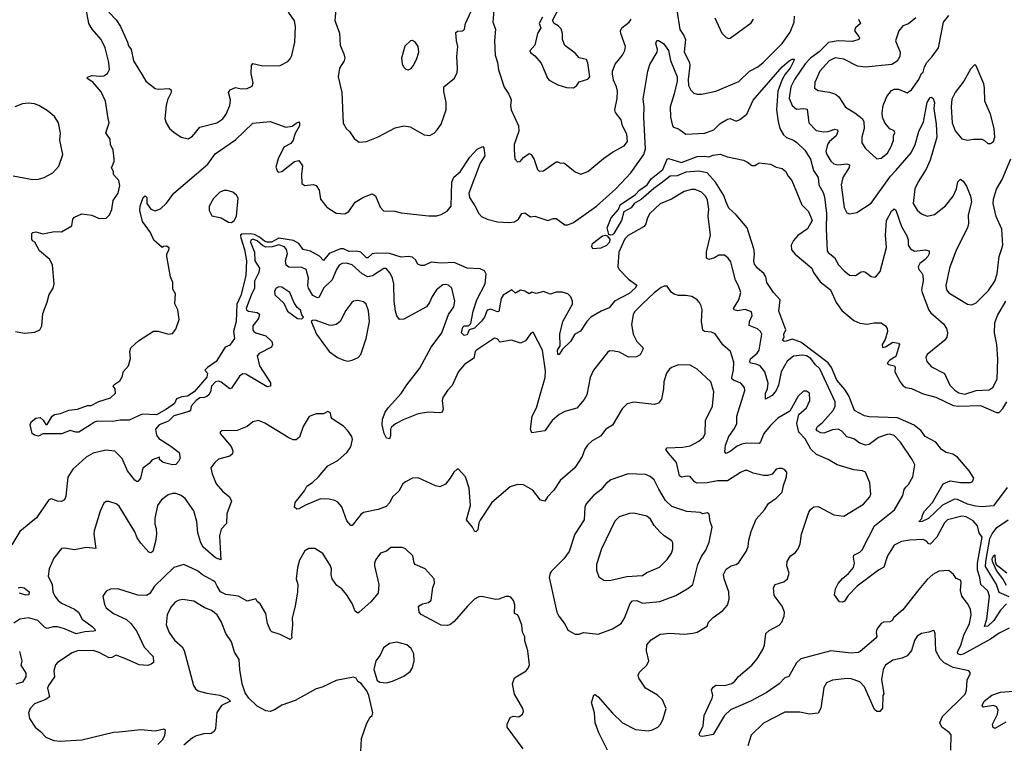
# Model space of a CAD drawing. Extents: x 1771496 to 1971148, y 471553 to 643630.
# Tile 300 of 656: x 1814913 to 1821760, y 630912 to 635942. Entities that reach past the tile are written whole.
import ezdxf

# ---------------------------------------------------------------- set-up
doc = ezdxf.new("R2010")
doc.units = 0

msp = doc.modelspace()

# ---------------------------------------------------------------- linework, layer by layer
at = {"layer": '0CON10XD'}
for points in [[(1818548.3, 635958.3), (1818526.7, 635915), (1818536.7, 635885), (1818514.2, 635845.8), (1818495.8, 635765), (1818461.2, 635725), (1818465, 635713.3), (1818495, 635690), (1818540.5, 635640.5), (1818584.3, 635535), (1818595, 635521.2), (1818655, 635488), (1818715, 635470), (1818765, 635467.5), (1818785, 635482.5), (1818805, 635510), (1818865, 635528), (1818877.1, 635545), (1818865, 635642.5), (1818855, 635663.8), (1818835, 635670), (1818805, 635676.7), (1818775, 635710), (1818705, 635763.3), (1818688, 635805), (1818687.1, 635845), (1818678.3, 635878.3), (1818658.8, 635898.8), (1818630, 635915), (1818618.8, 635935), (1818705.9, 636104.1)], [(1814885, 633775.6), (1814947, 633763), (1815019.3, 633770.7), (1815053, 633787), (1815067.5, 633815), (1815075, 633900), (1815105, 633977.5), (1815118.6, 634031.4), (1815146, 634075), (1815154, 634105), (1815142, 634235), (1815123.8, 634275), (1815051.2, 634335), (1815017.5, 634395), (1815002.5, 634405), (1814997, 634417), (1814997.5, 634455), (1815005, 634462.5), (1815025, 634466.2), (1815075, 634453.8), (1815155, 634468.6), (1815205, 634468), (1815275, 634510), (1815283.8, 634555), (1815295, 634568.8), (1815345, 634591.2), (1815415, 634583.8), (1815465, 634558.8), (1815515, 634562), (1815537.5, 634585), (1815555, 634622.5), (1815563.3, 634685), (1815598.2, 634735), (1815608.7, 634788.7), (1815603.5, 634825), (1815565.8, 634865), (1815565, 634887.5), (1815551.2, 634911.2), (1815570, 634955), (1815570.5, 634975), (1815562.9, 635035), (1815544.4, 635075), (1815542.1, 635112.1), (1815512.9, 635155), (1815535.8, 635225), (1815527.5, 635255), (1815509.2, 635375), (1815479.5, 635439.5), (1815425, 635506.2), (1815380, 635535), (1815390, 635545), (1815415, 635553.8), (1815475, 635548.1), (1815498.3, 635551.7), (1815522.7, 635567.3), (1815537.5, 635595), (1815532.9, 635645), (1815507.1, 635745), (1815478.8, 635805), (1815418, 635875), (1815394.3, 635915), (1815376.2, 636015)], [(1815533.3, 635995), (1815585, 635940), (1815614.4, 635894.4), (1815663.3, 635785), (1815669.3, 635759.3), (1815688, 635735), (1815704.5, 635655), (1815765, 635559.4), (1815791.1, 635515), (1815855, 635462.9), (1815875, 635458.6), (1815952.5, 635462.5), (1815966.2, 635455), (1815965.8, 635435), (1815941.4, 635385), (1815930.6, 635345), (1815923.5, 635255), (1815931.1, 635225), (1815955, 635186), (1815985, 635159.2), (1816035, 635126.2), (1816085, 635113.8), (1816115, 635132), (1816166.3, 635193.7), (1816285, 635224.3), (1816325, 635252), (1816350, 635285), (1816374.4, 635345.6), (1816379.4, 635385), (1816365.6, 635435), (1816377.1, 635455), (1816415, 635469.6), (1816455, 635462.2), (1816495.8, 635464.2), (1816529.3, 635480.7), (1816537, 635503), (1816523.1, 635565), (1816526.2, 635623.8), (1816533.8, 635636.2), (1816605, 635620), (1816725, 635624.3), (1816777.9, 635652.1), (1816795, 635670), (1816805, 635692.5), (1816825.5, 635784.5), (1816832.2, 635895), (1816824.5, 635934.5), (1816782.5, 635995)], [(1817111.7, 636011.7), (1817105.8, 635935), (1817137.1, 635847.1), (1817142.9, 635765), (1817168.1, 635705), (1817174.4, 635675), (1817168.6, 635655), (1817136, 635605), (1817127.5, 635545), (1817154.3, 635435), (1817163.6, 635223.6), (1817182.5, 635185), (1817207.5, 635165), (1817240, 635115), (1817275, 635091.2), (1817325.8, 635094.2), (1817405, 635127.5), (1817525, 635190.6), (1817585, 635204.3), (1817627.9, 635197.9), (1817725, 635142.5), (1817765, 635137.5), (1817797.5, 635155), (1817817.5, 635175), (1817843.6, 635216.4), (1817878, 635315), (1817880, 635365), (1817862.2, 635442.2), (1817862.9, 635475), (1817935.8, 635535), (1817954.3, 635575), (1817957.5, 635605), (1817952.2, 635685), (1817959.5, 635755), (1817950, 635795), (1817946.8, 635853.2), (1817958.5, 635861.5), (1817995, 635864.3), (1818007.5, 635875), (1818014, 635914), (1818054.5, 636005.5)], [(1818212, 636035), (1818204.5, 635925), (1818221.9, 635875), (1818215.2, 635795), (1818219.8, 635695), (1818235.7, 635645), (1818243.1, 635593.1), (1818283.1, 635473.1), (1818315, 635423.3), (1818331.2, 635385), (1818325.9, 635344.1), (1818330.6, 635315), (1818381.6, 635205), (1818384, 635166), (1818366.4, 635113.6), (1818351.9, 635075), (1818351.4, 635035), (1818356.9, 634975), (1818375, 634952.9), (1818394.1, 634955.9), (1818416.9, 634983.1), (1818455, 635012.5), (1818470, 635005), (1818490.5, 634970.5), (1818515, 634901.2), (1818525, 634888.8), (1818555, 634892), (1818645, 634953.3), (1818655, 634953.3), (1818673.9, 634943.9), (1818695, 634946.2), (1818705, 634941.2), (1818775, 634884), (1818815, 634867.1), (1818865, 634886), (1818972, 634978), (1819035, 635020.8), (1819116.7, 635065), (1819139.2, 635095), (1819134.4, 635145), (1819105.7, 635205), (1819095.8, 635245), (1819055.8, 635295.8), (1819052.9, 635315), (1819068.8, 635395), (1819069.5, 635445), (1819063.3, 635475), (1819042.4, 635522.4), (1819034.6, 635565), (1819036.4, 635585), (1819055, 635632), (1819105.5, 635694.5), (1819122.4, 635727.6), (1819126.9, 635755), (1819092.5, 635845), (1819091.2, 635865), (1819100, 635885), (1819152.5, 635925), (1819165.5, 635945)], [(1819483.2, 636006.8), (1819504.6, 635874.6), (1819532.8, 635832.8), (1819543.5, 635805), (1819533.1, 635715), (1819572.2, 635645), (1819574.4, 635624.4), (1819561, 635525), (1819564.7, 635484.7), (1819581.4, 635451.4), (1819600.3, 635430.3), (1819625, 635422.9), (1819654.3, 635424.3), (1819755, 635445.6), (1819915, 635511.9), (1819988, 635585), (1820046.2, 635615), (1820083.8, 635645), (1820215, 635776), (1820270.5, 635855), (1820298.6, 635925), (1820302.1, 635965)], [(1819747.5, 635955), (1819795, 635847.5), (1819825, 635817.5), (1819845, 635810), (1819855, 635813.3), (1820000.2, 635919.8), (1820017.1, 635945)], [(1820747.5, 635945), (1820760.8, 635915), (1820726.5, 635885), (1820717.9, 635865), (1820748.1, 635825), (1820752.5, 635815), (1820748.8, 635805), (1820705, 635788.9), (1820605, 635795.6), (1820537.9, 635782.1), (1820472.9, 635717.1), (1820413.7, 635675), (1820376.2, 635633.8), (1820301.4, 635525), (1820276.2, 635475), (1820265.3, 635395.3), (1820284.6, 635345), (1820315, 635319.2), (1820365.3, 635325.3), (1820390.2, 635320.2), (1820400, 635225), (1820451.2, 635171.2), (1820505, 635161.9), (1820534.7, 635165.3), (1820581.9, 635181.9), (1820600, 635175), (1820603.1, 635165), (1820590.4, 635135), (1820545, 635095.4), (1820530.4, 635075), (1820519.1, 635025), (1820525.5, 635005), (1820555, 634959.4), (1820575, 634939.6), (1820602.6, 634932.6), (1820665, 634939.3), (1820683.1, 634933.1), (1820680.4, 634915), (1820637.8, 634845), (1820626.5, 634795), (1820646.7, 634636.7), (1820665, 634600), (1820685, 634593.3), (1820735, 634601.4), (1820835, 634665.8), (1820969.7, 634855), (1821006.7, 634893.3), (1821113.6, 635016.4), (1821139.5, 635075), (1821165.5, 635165), (1821198.3, 635231.7), (1821225, 635366), (1821245, 635400.8), (1821255, 635403.8), (1821265, 635393.3), (1821274.4, 635365), (1821270.4, 635325), (1821287.4, 635215), (1821290.2, 635125), (1821245.4, 634965), (1821217.8, 634902.2), (1821161.8, 634815), (1821138.9, 634765), (1821127.5, 634665), (1821155, 634616.9), (1821185, 634593.3), (1821225, 634575.6), (1821275, 634587.5), (1821351.4, 634648.6), (1821405, 634714.2), (1821427.3, 634765), (1821438.1, 634815), (1821455, 634834), (1821475, 634818.6), (1821496.4, 634785), (1821524.5, 634715), (1821531.2, 634675), (1821508.5, 634585), (1821510.9, 634525), (1821505.6, 634495), (1821425, 634340.8), (1821378.5, 634215), (1821354.4, 634095), (1821359.4, 634065), (1821375, 634042.5), (1821505, 633964), (1821535, 633960), (1821565, 633974), (1821649.6, 634060.4), (1821693.5, 634125), (1821709.6, 634175), (1821724.5, 634295), (1821741.2, 634345), (1821750.7, 634375), (1821743.6, 634485), (1821704.1, 634574.1), (1821682.5, 634665), (1821684.6, 634695), (1821705.9, 634764.1), (1821745, 634830.8), (1821806.2, 634973.8)], [(1821144.5, 635955.5), (1821095, 635912.7), (1821055, 635897.8), (1821025.8, 635864.2), (1821003.5, 635795), (1821035.6, 635715.6), (1821034.3, 635685.7), (1821015, 635653.8), (1820979.1, 635630.9), (1820795, 635610.6), (1820738.7, 635618.7), (1820645, 635666.4), (1820585, 635677.1), (1820543.4, 635656.6), (1820478.2, 635585), (1820442.2, 635505), (1820440.8, 635465), (1820465, 635449.4), (1820545, 635437.5), (1820585.8, 635425), (1820610.6, 635405), (1820655, 635334), (1820722, 635295), (1820772, 635255), (1820782.5, 635235), (1820785.7, 635185), (1820768.6, 635125), (1820768.6, 635085), (1820795, 635045.7), (1820875, 634974), (1820905, 634978.6), (1820947.8, 635015), (1820976.7, 635065), (1820989.4, 635105), (1820990, 635135), (1820999.2, 635155), (1820995, 635168.8), (1820963.5, 635183.5), (1820928.6, 635225), (1820912.9, 635265), (1820910, 635295), (1820917.1, 635345), (1820942.8, 635407.2), (1820975, 635448.8), (1820995, 635458.8), (1821025, 635458), (1821085, 635433.8), (1821115.7, 635455), (1821165.5, 635525), (1821185, 635568.8), (1821195, 635576.7), (1821204.3, 635615), (1821220.6, 635645), (1821259.4, 635685), (1821301.9, 635745), (1821338, 635925), (1821375, 635971.2)], [(1817615, 635592.5), (1817635, 635603.3), (1817649.7, 635620.3), (1817672.5, 635665), (1817688, 635715), (1817683.3, 635755), (1817665, 635782.5), (1817645, 635797.5), (1817630, 635795), (1817591.7, 635758.3), (1817568.8, 635675), (1817572, 635635), (1817581.2, 635615), (1817598, 635598), (1817615, 635592.5)], [(1818078.5, 634648.5), (1818105.6, 634595), (1818125, 634574.4), (1818165, 634555.6), (1818235, 634536.2), (1818315, 634531.3), (1818355, 634537.7), (1818381.5, 634555), (1818405, 634594.2), (1818425, 634600), (1818465, 634572.5), (1818495, 634576), (1818585, 634546), (1818625, 634560), (1818645, 634558.8), (1818705, 634516.4), (1818725, 634516.9), (1818765, 634531.2), (1818923.8, 634646.2), (1819060, 634765), (1819163.3, 634876.7), (1819252.7, 635005), (1819264.2, 635045), (1819253.1, 635265), (1819255.3, 635335), (1819248.5, 635388.5), (1819282.2, 635585), (1819295, 635630), (1819346, 635715), (1819349.2, 635735), (1819336, 635775), (1819344.1, 635795.9), (1819355, 635796.7), (1819390.8, 635775), (1819425, 635727.5), (1819438, 635658), (1819485.3, 635545), (1819485.2, 635514.8), (1819465.3, 635425.3), (1819436.2, 635335), (1819439.3, 635265), (1819453.3, 635205), (1819460.6, 635195), (1819495, 635183.8), (1819546.8, 635146.8), (1819677.3, 635152.7), (1819741.2, 635175), (1819785, 635221.2), (1819835, 635249.2), (1819855, 635254.2), (1819895, 635237.5), (1819921.9, 635248.1), (1819970.5, 635285), (1820015, 635381.8), (1820214.6, 635615), (1820265, 635656.5), (1820285, 635667.8), (1820298, 635668), (1820297.5, 635655), (1820270.4, 635605), (1820236.8, 635563.2), (1820216, 635525), (1820186.2, 635445), (1820176.1, 635315), (1820186.9, 635235), (1820200, 635185), (1820225, 635140.6), (1820245, 635123.3), (1820295, 635104.5), (1820317.7, 635087.7), (1820374.1, 635034.1), (1820413.1, 634973.1), (1820434.2, 634894.2), (1820466.7, 634845), (1820470.9, 634795), (1820501.2, 634741.2), (1820509.8, 634710.2), (1820524.8, 634595), (1820521.1, 634485), (1820529.2, 634335), (1820535, 634324), (1820578.6, 634288.6), (1820607.5, 634237.5), (1820645.7, 634195), (1820685, 634167.1), (1820725, 634164), (1820765, 634188.8), (1820781.7, 634191.7), (1820795, 634188), (1820835, 634156), (1820855, 634152.5), (1820866.2, 634155), (1820898, 634192), (1820941.7, 634358.3), (1820933.1, 634445), (1820940.9, 634545), (1820975, 634610), (1820995, 634626.2), (1821005, 634616.7), (1821045.3, 634505.3), (1821081.2, 634445), (1821090.8, 634415), (1821092.7, 634375), (1821108.2, 634348.2), (1821135, 634333.5), (1821212.7, 634342.7), (1821238.8, 634335), (1821238.8, 634315), (1821229.2, 634295), (1821209.2, 634275), (1821171.8, 634248.2), (1821161.6, 634225), (1821166.3, 634206.3), (1821185.6, 634185), (1821193.1, 634165), (1821195.5, 634125.5), (1821184.6, 634065), (1821188.8, 634045), (1821235, 633923.3), (1821248.8, 633905), (1821338.1, 633828.1), (1821359.2, 633795), (1821364.5, 633765), (1821360.4, 633735), (1821346.9, 633715), (1821224.2, 633615.8), (1821213.9, 633593.9), (1821221.2, 633565), (1821255, 633528), (1821345, 633482), (1821382.4, 633402.4), (1821416.6, 633366.6), (1821445, 633347.3), (1821485, 633339.4), (1821565.3, 633364.7), (1821655, 633368.1), (1821683.3, 633386.7), (1821710.4, 633445), (1821715, 633582.5), (1821707.8, 633685), (1821691.1, 633765), (1821694, 633835), (1821713.2, 633885), (1821771.5, 633985)], [(1821665, 635080), (1821684.4, 635095.6), (1821695.5, 635125), (1821690.6, 635185), (1821664.4, 635285), (1821625.7, 635375), (1821623.1, 635465), (1821616.9, 635495), (1821565, 635620), (1821555, 635630), (1821525, 635597.5), (1821478.1, 635515), (1821417.8, 635435), (1821395, 635388.8), (1821390, 635335), (1821398.5, 635225), (1821418.9, 635168.9), (1821465, 635114.3), (1821505, 635103.3), (1821545, 635110.6), (1821605, 635110.8), (1821623, 635103), (1821645, 635082), (1821665, 635080)], [(1814867.3, 634857.3), (1815005, 634832), (1815045, 634832.5), (1815083.3, 634845), (1815143, 634877), (1815185, 634923.8), (1815213.8, 635005), (1815192.5, 635105), (1815197.7, 635152.3), (1815184, 635225), (1815155, 635268), (1815105, 635310.8), (1815046.7, 635345), (1815015, 635355.7), (1814975, 635361.9), (1814932.1, 635357.9), (1814880, 635335)], [(1821775, 631881.4), (1821735, 631837.7), (1821687.2, 631765), (1821645, 631727.2), (1821623.5, 631725), (1821637.8, 631775), (1821656.4, 631935), (1821645, 631971.5), (1821597, 632017), (1821590.7, 632065), (1821573.3, 632115), (1821574.7, 632164.7), (1821605.3, 632345.3), (1821586.3, 632376.3), (1821572.9, 632425), (1821545, 632458.1), (1821495, 632486.2), (1821465, 632491.1), (1821365, 632465.6), (1821343.8, 632445), (1821291.3, 632345), (1821245, 632295.7), (1821235, 632298), (1821218.3, 632318.3), (1821195, 632328.4), (1821103.5, 632323.5), (1821045, 632315.3), (1820995, 632288.9), (1820947.6, 632215), (1820923, 632137), (1820885, 632116.4), (1820737.5, 632005), (1820675, 631940), (1820649.2, 631900.8), (1820635, 631893.3), (1820615, 631896), (1820580, 631945), (1820585.8, 631985), (1820605, 632024), (1820635, 632057.8), (1820677.9, 632092.1), (1820710.8, 632135), (1820717.9, 632165), (1820711.5, 632205), (1820715, 632220), (1820755, 632240), (1820772.7, 632257.3), (1820857.9, 632425), (1820996.5, 632535), (1821055, 632633.8), (1821065, 632677.5), (1821075, 632692), (1821095, 632710), (1821124.4, 632765), (1821137.4, 632847.4), (1821120, 632885), (1821038.5, 633005), (1820995, 633051.4), (1820965, 633061.9), (1820945, 633059.4), (1820885, 633037.1), (1820820.6, 632989.4), (1820795, 632984.6), (1820755, 632998.5), (1820715, 633027.8), (1820665, 633043.3), (1820630.8, 633080.8), (1820605.3, 633095.3), (1820565, 633091.9), (1820505, 633067.5), (1820485, 633070.5), (1820460, 633085), (1820453.1, 633095), (1820461.1, 633115), (1820497, 633143), (1820570.8, 633225), (1820583.8, 633255), (1820583.6, 633285), (1820476.9, 633515), (1820445.2, 633545.2), (1820415, 633587), (1820385, 633604.3), (1820355, 633610.6), (1820295, 633603.1), (1820250.7, 633569.3), (1820209.7, 633495), (1820189.4, 633400.6), (1820175, 633364.3), (1820145, 633330.6), (1820100, 633305), (1820100.3, 633345), (1820112.5, 633375), (1820118.1, 633415), (1820094.4, 633494.4), (1820062.2, 633535), (1820035, 633548.1), (1819995, 633554.5), (1819991.8, 633565), (1819996.1, 633585), (1820040.9, 633625), (1820054.5, 633645), (1820074.3, 633755), (1820065.8, 633775), (1820043.8, 633793.8), (1819985, 633816.7), (1819987.5, 633845), (1820007.5, 633885), (1820001.7, 633911.7), (1819957.4, 633927.4), (1819905, 633918), (1819882.9, 633925), (1819876.9, 633935), (1819915.2, 633994.7), (1819929.2, 634045), (1819912.7, 634092.7), (1819890.7, 634130.7), (1819872.4, 634202.4), (1819857.7, 634257.7), (1819840, 634285), (1819814.2, 634304.2), (1819775, 634305.8), (1819745, 634287.1), (1819705.8, 634274.2), (1819690, 634285), (1819688.3, 634328.3), (1819717.5, 634445), (1819701.1, 634575), (1819704.5, 634625), (1819696.7, 634686.7), (1819685, 634712.9), (1819655, 634741.9), (1819611.3, 634761.3), (1819585, 634762.5), (1819535, 634747.5), (1819446.9, 634693.1), (1819367.7, 634662.3), (1819295, 634594), (1819279.4, 634565), (1819267.9, 634522.1), (1819255.8, 634505), (1819145, 634441.8), (1819122, 634418), (1819079.1, 634325), (1819073.7, 634225), (1819081.1, 634205), (1819147.1, 634137.1), (1819205, 634096.7), (1819192.5, 634075), (1819151.1, 634038.9), (1819048.9, 633985), (1819011.9, 633938.1), (1818956.8, 633915), (1818885, 633874.4), (1818856.5, 633845), (1818812.3, 633777.7), (1818774.2, 633755.8), (1818743.6, 633705), (1818688.9, 633651.1), (1818665, 633615.8), (1818655, 633614), (1818652.4, 633645), (1818672.2, 633675), (1818670, 633755), (1818691.2, 633845), (1818756.5, 633965), (1818756.9, 633985), (1818745.4, 634015), (1818725, 634036.8), (1818685, 634048.7), (1818645, 634047.9), (1818605, 634034.7), (1818555, 634052.1), (1818505, 634039.7), (1818475, 634047.8), (1818455, 634037.1), (1818425, 634055.4), (1818395, 634061.8), (1818361.1, 634041.1), (1818335, 634064.2), (1818275, 634028.1), (1818261.8, 634005), (1818245, 633913.3), (1818235, 633912), (1818189.5, 633929.5), (1818165, 633922.7), (1818145.7, 633875), (1818125, 633845.3), (1818075, 633797.1), (1818040, 633785), (1818025, 633751.4), (1818005, 633746.2), (1817986.7, 633765), (1817994.6, 633805), (1818005, 633814.4), (1818035, 633814), (1818049.9, 633830.1), (1818066.4, 633915), (1818091.7, 633995), (1818150, 634105), (1818156.1, 634173.9), (1818146.6, 634196.6), (1818115, 634210.4), (1818025, 634214), (1817935, 634253.6), (1817845, 634249.1), (1817775, 634255.8), (1817725, 634234), (1817703.4, 634233.4), (1817682.5, 634242.5), (1817665, 634273.1), (1817645, 634290), (1817615, 634295.6), (1817565, 634291.7), (1817485, 634316.4), (1817395, 634319.8), (1817365, 634314.3), (1817335, 634287.3), (1817325, 634286.6), (1817284.4, 634325), (1817255, 634332), (1817205, 634331.4), (1817165, 634348.1), (1817145, 634350), (1817065, 634316.3), (1817025, 634267.5), (1816997.2, 634297.2), (1816935, 634332.9), (1816883.6, 634343.6), (1816854.4, 634385), (1816816.9, 634406.9), (1816715, 634423.8), (1816665, 634396.1), (1816635, 634395.7), (1816615, 634401.3), (1816580.6, 634430.6), (1816545, 634448), (1816515, 634454.3), (1816458.4, 634451.6), (1816449.5, 634445), (1816449.9, 634425), (1816475.7, 634344.3), (1816490.4, 634265), (1816485.3, 634165.3), (1816474.2, 634115), (1816451.9, 634025), (1816423.1, 633965), (1816417.8, 633845), (1816399.5, 633775), (1816406.2, 633725), (1816375, 633679.1), (1816341.2, 633665), (1816280.4, 633565), (1816220, 633525), (1816200, 633505), (1816218.8, 633485), (1816215, 633456.5), (1816127.4, 633355), (1816081.2, 633325), (1816040, 633320), (1816003.3, 633306.7), (1815989.5, 633275), (1815935, 633234.3), (1815865, 633194.3), (1815765, 633199.5), (1815675, 633159.4), (1815611.7, 633158.3), (1815561.7, 633148.3), (1815455, 633152), (1815432.9, 633145), (1815406.7, 633126.7), (1815325, 633074.2), (1815304.2, 633074.2), (1815265, 633087.1), (1815205, 633064), (1815075, 633062.5), (1815045, 633048), (1815015, 633054), (1814998.8, 633065), (1814986.2, 633125), (1814992.5, 633147.5), (1815025, 633173.3), (1815055, 633176.2), (1815077.3, 633157.3), (1815095, 633127.5), (1815105, 633127.5), (1815140, 633185), (1815155, 633196.7), (1815196, 633204), (1815255, 633226.7), (1815315, 633233.8), (1815385, 633260), (1815409.3, 633260.7), (1815463, 633287), (1815545, 633312.5), (1815580, 633345), (1815577, 633377), (1815562.5, 633395), (1815567.5, 633405), (1815609.3, 633430.7), (1815627.5, 633465), (1815633.8, 633495), (1815668.8, 633535), (1815683, 633587), (1815680, 633635), (1815685, 633660), (1815739.3, 633710.7), (1815843.6, 633776.4), (1815875, 633777.5), (1815947, 633757), (1815975, 633760), (1815999.5, 633790.5), (1816022.7, 633857.3), (1816013.3, 633925), (1815993, 633967), (1815996.4, 634036.4), (1815978.3, 634068.3), (1815977.5, 634115), (1815962.5, 634155), (1815936.2, 634295), (1815936, 634315), (1815951.2, 634338.8), (1815952.5, 634355), (1815935, 634367.5), (1815914.1, 634365.9), (1815905, 634357.5), (1815845, 634410), (1815823.2, 634463.2), (1815768, 634538), (1815749.3, 634615), (1815750.8, 634645), (1815772.5, 634705), (1815785, 634717.5), (1815796.2, 634705), (1815798, 634665), (1815825.5, 634625.5), (1815855, 634614.3), (1815892.2, 634627.8), (1815935, 634667.5), (1815985, 634736.2), (1816221.5, 634938.5), (1816271.7, 635008.3), (1816413.4, 635106.6), (1816535, 635221.5), (1816655, 635234.8), (1816765, 635194.1), (1816808.5, 635201.5), (1816835, 635223.5), (1816855, 635231.2), (1816860, 635225), (1816857.9, 635205), (1816825.6, 635145), (1816815.7, 635104.3), (1816797.8, 635082.2), (1816750.5, 635055), (1816711.3, 634975), (1816695.5, 634915.5), (1816705, 634886.2), (1816715, 634882), (1816735, 634885.8), (1816825, 634956.2), (1816855, 634962.5), (1816878.8, 634925), (1816872, 634865), (1816875, 634802.5), (1816895, 634788.8), (1816955, 634795.8), (1816975, 634788.8), (1816995, 634757.5), (1817004.2, 634695), (1817049.7, 634639.7), (1817115, 634596.2), (1817175, 634591.2), (1817201.7, 634608.3), (1817245, 634672.5), (1817305, 634708.8), (1817365, 634731.2), (1817387, 634717), (1817418.9, 634638.9), (1817443.5, 634613.5), (1817520.9, 634610.9), (1817565, 634598.5), (1817755, 634577.7), (1817815, 634578.5), (1817845, 634587.3), (1817885, 634610), (1817913.6, 634646.4), (1817917.8, 634812.2), (1817932.7, 634847.3), (1817975.7, 634885), (1818044.3, 634985), (1818095, 635041.2), (1818135, 635060), (1818141.7, 635051.7), (1818147.1, 634995), (1818116, 634945), (1818035.7, 634735), (1818041.4, 634705), (1818078.5, 634648.5)], [(1821779.9, 632690.1), (1821685, 632562.3), (1821605, 632555.2), (1821559.8, 632559.8), (1821505, 632573.7), (1821435, 632606.9), (1821415, 632608.5), (1821331.7, 632568.3), (1821233.8, 632475), (1821190, 632455), (1821165, 632452.5), (1821187.5, 632475), (1821193.8, 632505), (1821206, 632525), (1821261.9, 632585), (1821334.2, 632715), (1821385, 632736.9), (1821455, 632723.9), (1821525, 632726), (1821538.7, 632731.3), (1821548.1, 632755), (1821516.8, 632805), (1821435, 632900.4), (1821401.9, 632921.9), (1821355, 632933.4), (1821324, 632954), (1821283.6, 633005), (1821211.1, 633045), (1821182.1, 633085), (1821132.5, 633122.5), (1821018.1, 633175), (1820821, 633181), (1820788.8, 633188.8), (1820717.5, 633225), (1820678.1, 633328.1), (1820651.6, 633371.6), (1820595, 633435.5), (1820558.9, 633525), (1820536.4, 633556.4), (1820345, 633701.4), (1820285, 633722.2), (1820242.9, 633707.1), (1820230, 633705), (1820217.5, 633715), (1820230, 633735), (1820227.5, 633755), (1820241.2, 633785), (1820192, 633915), (1820202.5, 633995), (1820154.2, 634045), (1820108.2, 634115), (1820101.8, 634155), (1820088.3, 634178.3), (1820044.3, 634215), (1820023.5, 634243.5), (1820018.2, 634265), (1820024.2, 634315), (1820018, 634348), (1819972, 634495), (1819895, 634586.2), (1819845, 634632.5), (1819825, 634672.5), (1819810.7, 634720.7), (1819752.5, 634812.5), (1819695, 634877.5), (1819635, 634890), (1819545, 634882), (1819485, 634856.7), (1819435.9, 634854.1), (1819374.4, 634805), (1819322, 634768), (1819235, 634691.5), (1819186.6, 634663.4), (1819165, 634634.4), (1819115, 634606.2), (1819097.5, 634545), (1819045.3, 634455), (1819035, 634446.5), (1819023, 634443), (1819009.5, 634449.5), (1818998.6, 634495), (1819025.7, 634565), (1819077.5, 634622.5), (1819088.9, 634655), (1819195, 634726.5), (1819222.9, 634757.1), (1819276.2, 634795), (1819304.1, 634835.9), (1819385, 634901.2), (1819417, 634973), (1819425, 634978), (1819515, 634949.4), (1819625, 634990), (1819672.7, 634992.7), (1819705, 634987.5), (1819735, 635000), (1819785, 635006.2), (1819835, 634988.8), (1819946.4, 634966.4), (1819975, 634952.5), (1820005, 634927.5), (1820025, 634927.5), (1820055, 634946.7), (1820135, 634936.4), (1820175, 634916.9), (1820215, 634908), (1820239.1, 634889.1), (1820257.5, 634855), (1820283.8, 634823.8), (1820351.2, 634655), (1820398.3, 634608.3), (1820423.3, 634545), (1820391.2, 634488.8), (1820325, 634440.6), (1820293.8, 634406.2), (1820279, 634375), (1820281.3, 634341.3), (1820305, 634311.1), (1820421.1, 634215), (1820434.5, 634185), (1820480.6, 634120.6), (1820551.1, 634065), (1820592, 633975), (1820630.8, 633920.8), (1820715, 633852), (1820755, 633831.9), (1820805, 633824.4), (1820855, 633834.3), (1820905, 633835.6), (1820934.2, 633815), (1820945.8, 633795), (1820947.5, 633775), (1820931.7, 633718.3), (1820910, 633685), (1820914, 633664), (1820935, 633667.5), (1820985, 633700), (1821025, 633692.5), (1821032.5, 633685), (1821005, 633600.6), (1820963.8, 633575), (1820946.2, 633555), (1820957.5, 633545), (1820995.7, 633535), (1821001.9, 633525), (1821000, 633495), (1821035.6, 633425.6), (1821055, 633399.6), (1821075, 633386.1), (1821115, 633378.8), (1821195, 633340.3), (1821285, 633318.8), (1821405, 633261.3), (1821445, 633256.7), (1821595, 633259.4), (1821705, 633210.8), (1821725, 633212.3), (1821750.1, 633239.9), (1821776.9, 633285)], [(1816385, 634533.2), (1816405, 634545.5), (1816422, 634575), (1816431.9, 634701.9), (1816421.2, 634721.2), (1816395, 634742.3), (1816355, 634755.4), (1816335, 634754.5), (1816305, 634741.8), (1816261.3, 634698.7), (1816231.8, 634645), (1816230, 634615), (1816248.6, 634578.6), (1816314.4, 634565), (1816365.5, 634535.5), (1816385, 634533.2)], [(1819047.6, 633637.6), (1819015, 633639.2), (1819000.3, 633629.7), (1818904.5, 633505.5), (1818881.4, 633455), (1818858.1, 633335), (1818838, 633302), (1818787.6, 633242.4), (1818705, 633218.1), (1818665, 633198.6), (1818616, 633155), (1818565.7, 633084.3), (1818475, 633070), (1818464.3, 633095), (1818477.1, 633185), (1818506.4, 633243.6), (1818533.6, 633335), (1818566.9, 633455), (1818570.5, 633500.5), (1818547.8, 633645), (1818485, 633770), (1818465, 633757.5), (1818429.8, 633710.2), (1818395, 633694.5), (1818334.2, 633714.2), (1818255, 633701.1), (1818233.6, 633723.6), (1818215, 633727.8), (1818090, 633645), (1818080.6, 633635), (1818070.2, 633589.8), (1818006.7, 633545), (1817965, 633497.5), (1817920.2, 633399.8), (1817887.1, 633365), (1817855.8, 633315), (1817852.2, 633295), (1817857.8, 633235), (1817852, 633215), (1817835, 633209.5), (1817755, 633214.3), (1817685, 633202), (1817579.8, 633160.2), (1817527.3, 633132.7), (1817499.5, 633110.5), (1817492, 633095), (1817491.7, 633048.3), (1817485, 633027.5), (1817465, 633032.5), (1817447.5, 633065), (1817434.3, 633125), (1817436.7, 633165), (1817455.8, 633215), (1817475.6, 633245), (1817565.7, 633344.3), (1817605, 633404.4), (1817695, 633518.9), (1817773.6, 633665), (1817849.7, 633765), (1817895, 633893.8), (1817933.2, 633946.8), (1817940, 633985), (1817918.8, 634075), (1817895, 634096), (1817875, 634102), (1817855, 634099.2), (1817812, 634065), (1817781.7, 634018.3), (1817764, 633975), (1817741.2, 633945), (1817585, 633860), (1817555, 633858), (1817535, 633883.8), (1817527.5, 633915), (1817517.9, 633985), (1817515.4, 634105), (1817505.6, 634145), (1817490.2, 634180.2), (1817462.5, 634212.5), (1817445, 634212.5), (1817367.5, 634162.5), (1817335, 634155.3), (1817295.4, 634175), (1817225, 634238.2), (1817185, 634250.3), (1817155, 634248.2), (1817135.3, 634234.7), (1817115.4, 634205), (1817086.1, 634133.9), (1817025, 634075.6), (1816996.1, 634013.9), (1816985, 634008.1), (1816951.8, 634025), (1816920.5, 634075), (1816916.2, 634095), (1816921.8, 634145), (1816904.7, 634204.7), (1816875, 634218.5), (1816785, 634220.9), (1816767.3, 634235), (1816762.3, 634265), (1816775.9, 634315.9), (1816768.5, 634345), (1816755, 634363.6), (1816715, 634376.9), (1816667.8, 634362.2), (1816625, 634361.7), (1816601.3, 634371.3), (1816563.8, 634405), (1816534.4, 634415.6), (1816520.6, 634409.4), (1816519, 634395), (1816545.8, 634325.8), (1816549.3, 634265), (1816580.2, 634215), (1816575.5, 634184.5), (1816546.7, 634125), (1816546.9, 634073.1), (1816526.1, 634035), (1816487.8, 633935), (1816490, 633925), (1816505, 633916.5), (1816565, 633906.1), (1816580.6, 633895), (1816575, 633865.8), (1816534.4, 633815), (1816534.3, 633785), (1816540.8, 633775), (1816555, 633764.5), (1816626, 633745), (1816666.9, 633705), (1816671.4, 633685), (1816664, 633665), (1816578.8, 633621.2), (1816564, 633605), (1816580.9, 633535), (1816656.9, 633416.9), (1816657.1, 633395), (1816635, 633390.6), (1816485, 633478.1), (1816465, 633480.8), (1816442, 633465), (1816385, 633381.4), (1816375, 633375.7), (1816315, 633423.3), (1816295, 633428.5), (1816275, 633424.5), (1816247.1, 633395), (1816238.9, 633355), (1816227.8, 633335), (1816215, 633322.5), (1816195.3, 633315.3), (1816165, 633313), (1816139.5, 633295), (1816105.3, 633255), (1816100, 633225), (1816092.2, 633217.8), (1815985, 633187.3), (1815947.7, 633152.3), (1815882.2, 633125), (1815857.8, 633095), (1815865.5, 633055), (1815881.2, 633031.2), (1815965, 632977.8), (1816022.7, 632932.7), (1816028.9, 632895), (1816018.6, 632871.4), (1815999.8, 632850.2), (1815975, 632847.5), (1815912, 632865), (1815886, 632885), (1815885, 632900), (1815835, 632882.7), (1815813.3, 632856.7), (1815770, 632825), (1815753.1, 632755), (1815735, 632731.4), (1815725, 632732.2), (1815715, 632742.2), (1815663.9, 632805), (1815625, 632891.4), (1815575, 632943.8), (1815511.2, 632948.8), (1815425, 632928), (1815375, 632900.8), (1815325.5, 632854.5), (1815281.7, 632818.3), (1815247.9, 632762.1), (1815235, 632630), (1815224.3, 632605.7), (1815205, 632592), (1815175, 632596), (1815135, 632611.2), (1815115, 632603.8), (1815029.4, 632480.6), (1814915, 632384), (1814858, 632292)], [(1818898.8, 634348.8), (1818893.1, 634365), (1818897.5, 634385), (1818965, 634438.8), (1818985, 634442.9), (1818998.8, 634438.8), (1819016.2, 634416.2), (1819014.5, 634395), (1818995, 634372.7), (1818955, 634353.5), (1818898.8, 634348.8)], [(1816875, 633862.5), (1816887.5, 633875), (1816875, 633890), (1816865, 633922.5), (1816842.1, 633942.1), (1816818.8, 633978.8), (1816792.5, 634045), (1816735, 634082.5), (1816715, 634084), (1816696.7, 634075), (1816685.8, 634055), (1816688.3, 634028.3), (1816750.6, 633970.6), (1816776, 633915), (1816845, 633864), (1816875, 633862.5)], [(1821795, 631711.5), (1821725, 631677.8), (1821663.6, 631636.4), (1821475, 631531.4), (1821455, 631527.8), (1821436.9, 631535), (1821434.6, 631545), (1821458.7, 631595), (1821479.7, 631665), (1821517.7, 631745), (1821530.8, 631805), (1821524.6, 631845), (1821505, 631884.4), (1821464.5, 631935), (1821456.9, 631975), (1821461.3, 632031.3), (1821455, 632046), (1821425, 632057.1), (1821406.4, 632086.4), (1821373.8, 632113.8), (1821305, 632108), (1821263.8, 632085), (1821225, 632050), (1821165, 631980.8), (1821055, 631840), (1820992.6, 631787.4), (1820980.8, 631765), (1820965, 631756.7), (1820921.2, 631755), (1820903.2, 631745), (1820874.6, 631704.6), (1820869.7, 631685), (1820873.3, 631655), (1820867.2, 631642.8), (1820758.8, 631551.2), (1820745, 631544), (1820695, 631540), (1820555, 631554.5), (1820345, 631498.9), (1820315, 631472.5), (1820263, 631377), (1820233.1, 631366.9), (1820195, 631325.5), (1820105, 631262.1), (1819995, 631204.6), (1819924.7, 631175.3), (1819855.4, 631144.6), (1819814.3, 631105), (1819735, 630973.3), (1819665, 630960), (1819645, 630962.9), (1819639.4, 630975), (1819666.9, 631033.1), (1819673.5, 631105), (1819729.4, 631225), (1819732.5, 631245), (1819723.5, 631285), (1819735, 631303.1), (1819755, 631315.7), (1819815.8, 631314.2), (1819865, 631329.2), (1819886.4, 631343.6), (1819912.2, 631377.8), (1820004.3, 631455), (1820041.4, 631498.6), (1820081.9, 631565), (1820092, 631595), (1820102.5, 631675), (1820125, 631697.5), (1820195, 631734.2), (1820214.2, 631755), (1820230, 631795), (1820232.7, 631825), (1820216, 631866), (1820159.1, 631939.1), (1820154.3, 631995.7), (1820166.7, 632015), (1820227.5, 632035), (1820253.3, 632055), (1820264, 632095), (1820248.6, 632145), (1820250, 632175), (1820273.3, 632215), (1820305, 632236.2), (1820328, 632265), (1820341.2, 632298.8), (1820350, 632365), (1820400.7, 632519.3), (1820412, 632538), (1820435, 632555.8), (1820465, 632559.2), (1820575, 632499.2), (1820645, 632491.4), (1820780.8, 632575), (1820825.6, 632625), (1820833.1, 632645), (1820825, 632722.5), (1820796.1, 632796.1), (1820775, 632805.5), (1820713, 632813), (1820597.8, 632847.8), (1820535.3, 632885.3), (1820455, 632920), (1820415, 632956.7), (1820375, 633028.5), (1820331.1, 633075), (1820316.8, 633135), (1820332.5, 633197.5), (1820385, 633243.8), (1820408.9, 633295), (1820405.5, 633345.5), (1820385, 633360), (1820365, 633360.8), (1820328, 633325), (1820268.3, 633221.7), (1820185, 633172.9), (1820131.2, 633118.8), (1820088.2, 633065), (1820065, 633007.5), (1820055, 632996.7), (1819965, 632998.5), (1819935, 632991.3), (1819902, 632978), (1819855, 632940.9), (1819825, 632926.2), (1819817.3, 632937.3), (1819821.1, 632985), (1819844.8, 633045.2), (1819885, 633100.5), (1819900.8, 633135), (1819900, 633185), (1819957.1, 633365), (1819952.5, 633385), (1819927.1, 633415), (1819876.6, 633436.6), (1819866.4, 633445), (1819864.7, 633455), (1819878.3, 633505), (1819880.6, 633560.6), (1819855.6, 633635), (1819803, 633683), (1819749.1, 633759.1), (1819725, 633770.8), (1819675, 633774.2), (1819664.5, 633784.5), (1819653.5, 633845), (1819658.6, 633925), (1819653.2, 633953.2), (1819640.8, 633975), (1819624.3, 633994.3), (1819587.3, 634017.3), (1819545.6, 634025.6), (1819495, 634025.4), (1819464.1, 634034.1), (1819446.6, 634046.6), (1819415, 634090), (1819395, 634088.8), (1819375, 634079.2), (1819325, 634043.1), (1819241.4, 633965), (1819189.7, 633910.3), (1819179.1, 633890.9), (1819167, 633823), (1819178.8, 633755), (1819204.1, 633704.1), (1819245, 633665.8), (1819249.4, 633655), (1819228.7, 633611.3), (1819201.8, 633598.2), (1819146.7, 633596.7), (1819085, 633630.9), (1819047.6, 633637.6)], [(1817195, 633569.2), (1817225, 633574.2), (1817266.6, 633593.4), (1817285.8, 633615), (1817321.9, 633725), (1817345.5, 633844.5), (1817339.3, 633919.3), (1817322.5, 633965), (1817305, 633980.6), (1817265, 633990.6), (1817235, 633985.8), (1817223.6, 633976.4), (1817180.6, 633919.4), (1817140.8, 633845), (1817115, 633822.9), (1817085, 633815.8), (1817065, 633819.2), (1816967.5, 633852.5), (1816948.3, 633851.7), (1816940, 633845), (1816976.7, 633755), (1817065, 633636.2), (1817124.3, 633594.3), (1817167.5, 633575), (1817195, 633569.2)], [(1819860, 632145), (1819895, 632154.4), (1819915, 632168), (1819965.8, 632245), (1819980.2, 632279.8), (1819984.5, 632325), (1820001.1, 632385), (1820035, 632470), (1820092.5, 632535), (1820120.3, 632579.7), (1820175, 632616.7), (1820215, 632657.5), (1820224, 632705), (1820246.7, 632765), (1820247, 632797), (1820235, 632812.5), (1820215, 632822.5), (1820195, 632823.3), (1820175, 632816.7), (1820145, 632783.3), (1820116.1, 632773.9), (1820085.9, 632774.1), (1820015, 632790), (1819975, 632807.5), (1819955, 632808.6), (1819925, 632795.6), (1819835, 632736.4), (1819765, 632737.5), (1819695, 632722.5), (1819625, 632720), (1819605, 632728.6), (1819575, 632765.7), (1819555, 632768.9), (1819515, 632762.9), (1819500.5, 632770.5), (1819481.8, 632865), (1819425, 632929.4), (1819407.5, 632955), (1819416.7, 632965), (1819525, 632970), (1819575, 632980), (1819635, 633012.5), (1819669.5, 633040.5), (1819679.2, 633065), (1819683.5, 633155), (1819731.1, 633255), (1819740.9, 633355), (1819720, 633425), (1819623.7, 633513.7), (1819575, 633540.6), (1819495, 633541.9), (1819446.7, 633525), (1819429.7, 633510.3), (1819411.4, 633485), (1819392.5, 633425), (1819391.1, 633375), (1819376.5, 633305), (1819355, 633276.9), (1819325, 633267.8), (1819185, 633284.2), (1819138.8, 633271.2), (1819103.4, 633236.6), (1819035.6, 633124.4), (1818990, 633095), (1818952, 633048), (1818895, 633015.7), (1818861.4, 632985), (1818842.8, 632957.2), (1818825, 632906.2), (1818773.4, 632826.6), (1818672.2, 632737.8), (1818627.1, 632672.9), (1818582.5, 632625), (1818565.6, 632594.4), (1818535, 632601.2), (1818481.2, 632671.2), (1818417.7, 632707.7), (1818375, 632711.2), (1818325, 632696), (1818197.1, 632585), (1818115, 632463.3), (1818105.8, 632445), (1818098.8, 632395), (1818085, 632383.3), (1818075, 632387.5), (1818061.2, 632415), (1818021.2, 632465), (1818049.2, 632565), (1818040, 632685), (1818013.8, 632765), (1817965, 632817.5), (1817955, 632817.5), (1817932.7, 632797.3), (1817906.7, 632755), (1817875, 632713.8), (1817835, 632693.8), (1817805, 632700.8), (1817685, 632758.5), (1817643.8, 632755), (1817595, 632730.6), (1817577.5, 632715), (1817550.8, 632665), (1817504.7, 632625.3), (1817487.1, 632585), (1817462.2, 632557.8), (1817405, 632537.8), (1817305, 632517.5), (1817285, 632502), (1817235, 632436.7), (1817225, 632426.7), (1817215, 632426.7), (1817188.5, 632458.5), (1817153.1, 632555), (1817125, 632589.2), (1817105, 632600), (1817065, 632609.1), (1817005, 632610.7), (1816901.4, 632568.6), (1816855, 632542), (1816840.8, 632540.8), (1816824, 632554), (1816830, 632585), (1816893, 632667), (1816910.8, 632699.2), (1816949.2, 632725), (1816990.8, 632765), (1817055, 632842), (1817125, 632878), (1817191.2, 632935), (1817215, 632972.5), (1817228, 633025), (1817223.8, 633045), (1817194, 633085), (1817165, 633115.8), (1817087.3, 633167.3), (1817079.5, 633179.5), (1817075, 633210), (1817055, 633219.2), (1817025, 633203.3), (1816975, 633203.3), (1816926.1, 633183.9), (1816884.3, 633115), (1816859.7, 633040.3), (1816835, 633022.5), (1816815, 633022.5), (1816785.5, 633035.5), (1816618.2, 633138.2), (1816575, 633155.8), (1816535, 633145.8), (1816495, 633114.2), (1816425, 633085.7), (1816320, 633085), (1816307.5, 633075), (1816307.5, 633065), (1816384.2, 632975), (1816394.3, 632945), (1816394, 632925), (1816375, 632909.2), (1816295, 632886.7), (1816270, 632865), (1816242.9, 632827.1), (1816251.9, 632785), (1816280, 632715), (1816322.5, 632665), (1816371.4, 632625), (1816385.8, 632595.8), (1816353.4, 632506.6), (1816350.3, 632439.7), (1816315, 632400), (1816302.2, 632355), (1816313, 632187), (1816275, 632202.5), (1816190, 632275), (1816171.8, 632305), (1816152.2, 632375), (1816145.8, 632455), (1816125, 632528.9), (1816065, 632613.3), (1816035, 632634.4), (1815998, 632648), (1815975, 632649.4), (1815945, 632640), (1815898.8, 632605), (1815870.8, 632565), (1815852.2, 632475), (1815851.8, 632435), (1815861.9, 632405), (1815865.6, 632365), (1815858.6, 632315), (1815838.9, 632245), (1815825, 632236.7), (1815811.5, 632241.5), (1815755, 632302.9), (1815730.5, 632340.5), (1815715, 632382), (1815605, 632561.2), (1815585, 632576), (1815533, 632593), (1815515, 632593.3), (1815498.3, 632581.7), (1815472, 632525), (1815431.7, 632388.3), (1815429.5, 632365), (1815443.6, 632266.4), (1815375, 632273.5), (1815295, 632258.1), (1815225, 632268.8), (1815205, 632266.2), (1815151.2, 632198.8), (1815118.1, 632125), (1815111.9, 632075), (1815138.5, 632015), (1815144.4, 631965), (1815158.5, 631935), (1815180.5, 631905), (1815205, 631885.5), (1815295, 631844.5), (1815321.1, 631825), (1815346.7, 631775), (1815418.1, 631725), (1815436.2, 631705), (1815437.5, 631695), (1815428.7, 631691.3), (1815365, 631687.1), (1815305, 631674.3), (1815225, 631708.9), (1815175, 631721.6), (1815145, 631721.5), (1815105, 631710.5), (1815085, 631720.6), (1815040, 631765), (1814975, 631784.4), (1814915, 631776), (1814872.1, 631747.9)], [(1818805, 631671.2), (1818835, 631682), (1818916.4, 631673.6), (1818935, 631672), (1819035, 631707.5), (1819095, 631745.8), (1819118.1, 631781.9), (1819157.7, 631885), (1819175, 631902.1), (1819205, 631906.1), (1819245, 631885.6), (1819365, 631896.9), (1819475, 631940.6), (1819567, 631993), (1819593.9, 632016.1), (1819628.9, 632155), (1819655, 632211.2), (1819685.6, 632255), (1819708.7, 632311.3), (1819728, 632415), (1819714, 632455), (1819708, 632505), (1819695, 632514), (1819665, 632507.1), (1819645, 632515.6), (1819553.4, 632523.4), (1819449.2, 632559.2), (1819405, 632600.5), (1819358.2, 632678.2), (1819324.5, 632744.5), (1819297.6, 632767.6), (1819265, 632780.6), (1819145, 632784.4), (1819025, 632744.2), (1818992.4, 632717.6), (1818955.3, 632674.7), (1818903.1, 632635), (1818852.6, 632577.4), (1818843.2, 632553.2), (1818837.5, 632465), (1818774, 632366), (1818734.5, 632245), (1818696.5, 632193.5), (1818610.8, 632109.2), (1818603.3, 632095), (1818596.2, 632065), (1818648.6, 631825), (1818662.5, 631795), (1818707, 631737), (1818725, 631698.8), (1818775, 631671.2), (1818805, 631671.2)], [(1819015, 632044.3), (1819135, 632070.6), (1819245, 632077.8), (1819275, 632098.5), (1819362.4, 632137.6), (1819415, 632189.2), (1819445.3, 632234.7), (1819454.4, 632264.4), (1819455.7, 632305.7), (1819448.8, 632318.8), (1819394.5, 632354.5), (1819365, 632382.5), (1819325.3, 632425.3), (1819299.4, 632469.4), (1819275, 632490.8), (1819185, 632511.4), (1819155, 632510), (1819082.6, 632487.4), (1819052.6, 632457.4), (1818959.4, 632265), (1818924.2, 632155), (1818924, 632115), (1818939.5, 632069.5), (1818975, 632046), (1819015, 632044.3)], [(1821795, 631930.8), (1821725, 631960.3), (1821706.6, 632015), (1821630.6, 632140.6), (1821631.3, 632175), (1821659, 632335), (1821675, 632368.2), (1821708.4, 632411.6), (1821787.6, 632465)], [(1818414.5, 630875), (1818303.3, 631025), (1818302.5, 631045), (1818325, 631092.5), (1818345, 631100), (1818385, 631097.5), (1818410, 631115), (1818417, 631133), (1818412.5, 631155), (1818353.3, 631255), (1818341.2, 631325), (1818355, 631366.7), (1818435, 631416), (1818450, 631435), (1818457.7, 631457.7), (1818447.1, 631555), (1818426.9, 631625), (1818425, 631652.5), (1818409.2, 631685), (1818404.2, 631734.2), (1818382, 631795), (1818375, 631806.2), (1818353.3, 631815), (1818356, 631875), (1818346.2, 631905), (1818327.7, 631927.7), (1818313.6, 631933.6), (1818295, 631933.8), (1818245.8, 631914.2), (1818225, 631912), (1818123.9, 631933.9), (1818105, 631930.8), (1818076.2, 631915), (1818027.5, 631865), (1817935, 631758.8), (1817905, 631736), (1817888, 631732), (1817845, 631732.5), (1817705, 631806.7), (1817691.2, 631825), (1817687.5, 631865), (1817715, 631882.5), (1817755, 631891.2), (1817775, 631907.5), (1817786.2, 631995), (1817797.5, 632025), (1817795.7, 632055.7), (1817732.5, 632125), (1817664.1, 632154.1), (1817655.8, 632165.8), (1817646.2, 632215), (1817595, 632263.3), (1817573.6, 632273.6), (1817495, 632273.8), (1817465, 632246.7), (1817423.3, 632235), (1817389.3, 632190.7), (1817380, 632165), (1817381.2, 632145), (1817410, 632015), (1817406, 631955), (1817354.2, 631895), (1817275, 631823.3), (1817265, 631817.5), (1817245, 631830), (1817224.3, 631885), (1817186.4, 631946.4), (1817152.5, 631985), (1817119.4, 632009.4), (1817085.6, 632055), (1817079.4, 632085), (1817082.2, 632125), (1817075.6, 632145), (1817022.1, 632232.1), (1816965, 632266.2), (1816924.1, 632265.9), (1816895, 632251.2), (1816859.4, 632185), (1816845.6, 632135), (1816835.8, 632055), (1816846.6, 632016.6), (1816844.4, 631965), (1816830, 631865), (1816806.9, 631785), (1816810.8, 631735), (1816803.3, 631665), (1816806.7, 631645), (1816795, 631633.8), (1816725, 631668.8), (1816666.4, 631686.4), (1816656.2, 631696.2), (1816636.2, 631745), (1816624, 631815), (1816585, 631882.5), (1816565, 631897.5), (1816555, 631917.5), (1816495, 631901.1), (1816435, 631934.5), (1816347.8, 631947.8), (1816308.8, 631965), (1816285.7, 632005.7), (1816271.7, 632031.7), (1816255.8, 632045), (1816185, 632083.6), (1816150.8, 632110.8), (1816055, 632155.7), (1815985, 632134.3), (1815850.6, 632005), (1815817.3, 631952.7), (1815795, 631940), (1815735, 631941.5), (1815595, 631985.8), (1815545, 631983.8), (1815515, 631970), (1815491.2, 631935), (1815503.6, 631876.4), (1815514, 631855), (1815566.2, 631815), (1815655, 631772.9), (1815685, 631745.8), (1815728.5, 631688.5), (1815779.8, 631579.8), (1815842.2, 631515), (1815842.9, 631475), (1815828.5, 631461.5), (1815805, 631453.6), (1815745, 631458.2), (1815656.7, 631496.7), (1815585, 631525.8), (1815555, 631507.8), (1815535, 631507.1), (1815465, 631543.6), (1815425, 631557.1), (1815315, 631554.5), (1815278.1, 631541.9), (1815177, 631473), (1815162.9, 631457.1), (1815149.6, 631415), (1815155, 631373.8), (1815113.3, 631315), (1815105.6, 631295), (1815120.6, 631235), (1815095, 631217.3), (1815015, 631187.1), (1814985.7, 631155), (1814974.4, 631125), (1814980.6, 631085), (1815020.6, 631025), (1815058.6, 630995), (1815095, 630954.3), (1815151.3, 630931.3), (1815195, 630927.5), (1815345, 630936.4), (1815565, 630989.1), (1815605, 630992.7), (1815755, 631007.9), (1815855, 631000), (1815915, 631013.8), (1815923.8, 631005), (1815920.8, 630965), (1815905, 630934.4), (1815873.3, 630905)], [(1821775, 632008.5), (1821750, 632055), (1821705, 632113.1), (1821678.2, 632175), (1821676.4, 632195), (1821685, 632215.8), (1821695, 632222.5), (1821697.1, 632175), (1821704, 632154), (1821778.1, 632098.1)], [(1819000.8, 630865), (1818940, 630985), (1818914.5, 631054.5), (1818911.4, 631125), (1818888.6, 631195), (1818905, 631247.5), (1818915, 631251.2), (1818935, 631235.8), (1819035, 631122), (1819105, 631054), (1819195, 631009.2), (1819285, 631000), (1819315, 631006.2), (1819350, 631025), (1819370, 631045), (1819386.2, 631075), (1819408.8, 631155), (1819383.8, 631215), (1819347.6, 631247.6), (1819265, 631295.8), (1819218.6, 631365), (1819214.4, 631385), (1819223, 631407), (1819274, 631455), (1819287.5, 631485), (1819272.5, 631555), (1819275, 631596.7), (1819305, 631632), (1819368.1, 631671.9), (1819435, 631678.1), (1819535, 631670.8), (1819595, 631678), (1819625, 631686), (1819695, 631727.5), (1819703.8, 631755), (1819735, 631786), (1819803.4, 631836.6), (1819835, 631872.5), (1819846.9, 631915), (1819844.5, 631965), (1819812.7, 632055), (1819808.1, 632085), (1819825, 632122), (1819860, 632145)], [(1814902.5, 631992.5), (1814921.4, 631998.6), (1814945, 631992.5), (1814978.2, 631965), (1814976.8, 631943.2), (1814955, 631941.2), (1814910.8, 631955)], [(1817285, 630852.5), (1817290, 630945), (1817328.3, 631051.7), (1817350, 631095), (1817363.6, 631106.4), (1817368.8, 631125), (1817340, 631245), (1817326.1, 631276.1), (1817288, 631328), (1817265, 631342.5), (1817252.5, 631365), (1817235, 631372.5), (1817115, 631348.8), (1817016.7, 631303.3), (1816975, 631291.4), (1816829.4, 631210.6), (1816735, 631178.1), (1816685, 631144.2), (1816655, 631134.2), (1816625, 631137.5), (1816565, 631170), (1816506.8, 631226.8), (1816482.1, 631262.1), (1816460.6, 631325), (1816444.4, 631425), (1816440, 631495), (1816407.5, 631545), (1816387, 631617), (1816347.5, 631675), (1816315.8, 631755), (1816286.4, 631806.4), (1816246.2, 631835), (1816195, 631855.7), (1816125, 631900.8), (1816045, 631912.9), (1816015, 631905.7), (1815995, 631894.2), (1815965, 631859.2), (1815939.1, 631805), (1815931.1, 631735), (1815952.2, 631682.2), (1815988.7, 631628.7), (1816042.6, 631582.6), (1816057, 631557), (1816120.8, 631315), (1816135, 631291.2), (1816155, 631277.1), (1816215, 631260.9), (1816305, 631246.2), (1816356, 631225), (1816380, 631205), (1816316, 631175), (1816285, 631126.7), (1816274.3, 631015), (1816265, 630993.8), (1816245, 630980), (1816192.1, 630977.9), (1816136.8, 630963.2), (1816115, 630951.4), (1816055, 630899.2)], [(1821387.8, 630865), (1821390.3, 630970.3), (1821377.4, 630987.4), (1821325, 631025.7), (1821311.5, 631055), (1821331.7, 631098.3), (1821488.5, 631255), (1821498.3, 631281.7), (1821501.7, 631351.7), (1821523.3, 631395), (1821523.3, 631405), (1821513.3, 631415), (1821405, 631440), (1821341.9, 631471.9), (1821315, 631500), (1821284.4, 631555), (1821280, 631675), (1821273.3, 631693.3), (1821265, 631696.7), (1821235, 631683.8), (1821185, 631676), (1821153.7, 631656.3), (1821135, 631626.7), (1821115, 631558), (1821085, 631521.1), (1821050, 631505), (1820985, 631491.2), (1820934.8, 631455.2), (1820918.9, 631425), (1820905.3, 631355), (1820923, 631257), (1820915.9, 631244.1), (1820913.8, 631156.2), (1820895, 631133.1), (1820875, 631133.1), (1820857.8, 631147.8), (1820788.7, 631305), (1820755, 631339.5), (1820695, 631360.9), (1820666.6, 631363.4), (1820565, 631351.4), (1820525, 631332), (1820505, 631300), (1820485, 631157.5), (1820465, 631121.2), (1820405.7, 631114.3), (1820338.7, 631128.7), (1820235, 631127.8), (1820085, 631052.5), (1820000.3, 630969.7), (1819977.5, 630895)], [(1817465, 631333.8), (1817505, 631344), (1817585, 631380), (1817628.7, 631411.3), (1817645, 631436.7), (1817657.5, 631485), (1817654.3, 631534.3), (1817635, 631571.2), (1817605, 631597.5), (1817535.5, 631615.5), (1817485, 631605.7), (1817443.8, 631575), (1817419.2, 631525), (1817389.2, 631485), (1817376, 631425), (1817399.3, 631349.3), (1817417, 631337), (1817465, 631333.8)], [(1814910.8, 631550.8), (1814927.1, 631485), (1814921.1, 631455), (1814955, 631398.8), (1814956.7, 631375), (1814932.2, 631337.8), (1814887.1, 631322.9)], [(1821771.7, 631058.3), (1821695, 631015.6), (1821683, 631023), (1821678.8, 631045), (1821713.8, 631115), (1821717.7, 631145), (1821707.1, 631165), (1821685, 631175.9), (1821613.4, 631163.4), (1821607.5, 631175), (1821620, 631205), (1821672.8, 631247.2), (1821735, 631268.2), (1821885, 631278.8)]]:
    msp.add_lwpolyline(points, dxfattribs=at)

doc.saveas('drawing.dxf')
